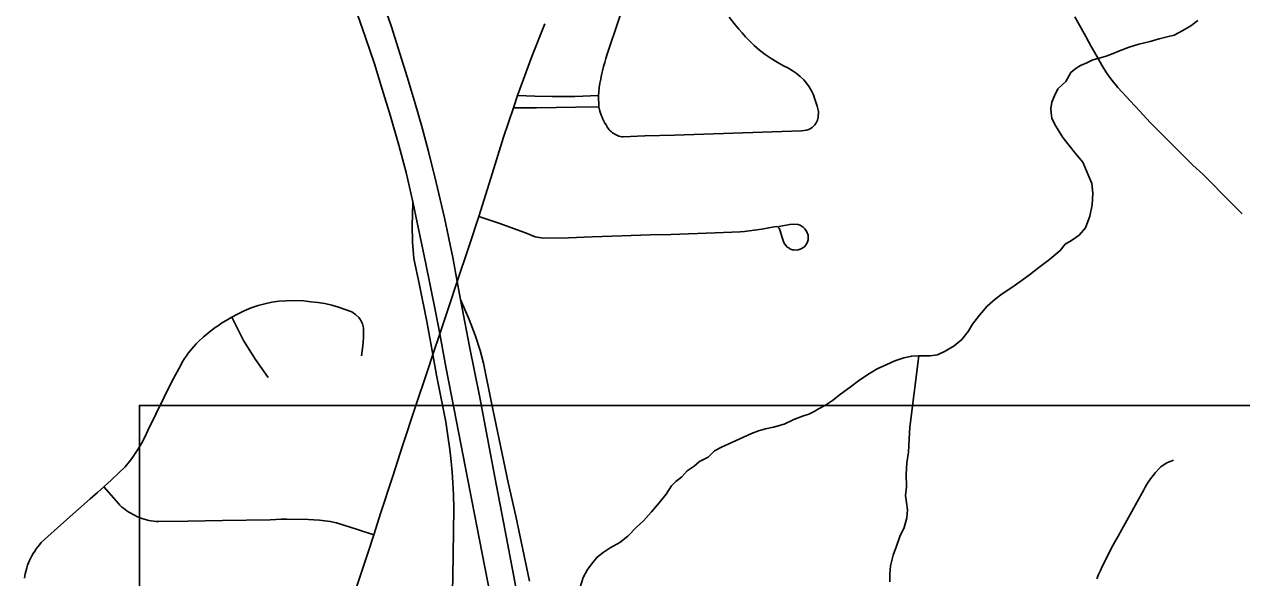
# Model space of a CAD drawing. Extents: x -59 to 82, y -3 to 49.
# Drawn here: x -13.664 to -13.142, y 33.25 to 33.487 of the extents above; entities that cross this region are included whole.
import ezdxf

# ---------------------------------------------------------------- set-up
doc = ezdxf.new("R2010")
doc.units = 0
for name, color, linetype in [('GM_X_City_Street', 7, 'Continuous'), ('GM_X_County_Road', 7, 'Continuous'), ('GM_X_Interchange_Ramps', 7, 'Continuous'), ('GM_X_Minor_River', 7, 'Continuous'), ('GM_X_State_Route', 7, 'Continuous'), ('SH_Data', 7, 'Continuous')]:
    doc.layers.add(name, color=color, linetype=linetype)

msp = doc.modelspace()

# ---------------------------------------------------------------- linework, layer by layer
at = {"layer": 'GM_X_City_Street'}
msp.add_line((-13.41772, 33.45115), (-13.41798, 33.45603), dxfattribs=at)
for points in [[(-13.41798, 33.45603), (-13.41781, 33.45765), (-13.41758, 33.45947), (-13.4173, 33.46128), (-13.41698, 33.46308), (-13.41662, 33.46488), (-13.41621, 33.46666), (-13.41576, 33.46844), (-13.41527, 33.4702), (-13.41473, 33.47196), (-13.41415, 33.4737), (-13.40917, 33.48853), (-13.40394, 33.50462), (-13.40048, 33.5166), (-13.40018, 33.51855)], [(-13.36204, 33.48954), (-13.35931, 33.48612), (-13.35789, 33.48445), (-13.35644, 33.48281), (-13.35495, 33.4812), (-13.35343, 33.47962), (-13.35123, 33.47752), (-13.34892, 33.47553), (-13.34651, 33.47366), (-13.34401, 33.47191), (-13.34142, 33.4703), (-13.33876, 33.46881), (-13.33686, 33.46787), (-13.33502, 33.46679), (-13.33327, 33.46559), (-13.33161, 33.46426), (-13.33004, 33.46282), (-13.32878, 33.46136), (-13.32767, 33.45978), (-13.3267, 33.45811), (-13.32588, 33.45636), (-13.32522, 33.45455), (-13.32425, 33.45156), (-13.32393, 33.45038), (-13.32375, 33.44916), (-13.32389, 33.44673), (-13.32421, 33.44555), (-13.32467, 33.44442), (-13.32527, 33.44352), (-13.32641, 33.44239)], [(-13.4526, 33.45611), (-13.44522, 33.45581), (-13.43773, 33.45563), (-13.42812, 33.45569), (-13.41798, 33.45603)], [(-13.45438, 33.45072), (-13.44445, 33.45081), (-13.42765, 33.45111), (-13.41772, 33.45115)], [(-13.41772, 33.45115), (-13.41733, 33.44938), (-13.41707, 33.44848), (-13.41676, 33.4476), (-13.41642, 33.44674), (-13.41604, 33.44588), (-13.41562, 33.44505), (-13.41517, 33.44424), (-13.41467, 33.44345), (-13.41438, 33.4429), (-13.41406, 33.44237), (-13.41369, 33.44186), (-13.4133, 33.44139), (-13.41287, 33.44093), (-13.41241, 33.44051), (-13.41192, 33.44012), (-13.41141, 33.43977), (-13.41088, 33.43945), (-13.41033, 33.43917), (-13.40976, 33.43892), (-13.40917, 33.43871), (-13.40857, 33.43855), (-13.40796, 33.43843), (-13.40734, 33.43835), (-13.39805, 33.43873), (-13.38543, 33.43915), (-13.37281, 33.43956), (-13.36019, 33.43996), (-13.33093, 33.44098), (-13.3288, 33.4412), (-13.32779, 33.44156), (-13.32641, 33.44239)], [(-13.46917, 33.40423), (-13.46056, 33.40139), (-13.44918, 33.39727), (-13.44503, 33.39558), (-13.4442, 33.3954), (-13.44338, 33.39524), (-13.44254, 33.39513), (-13.4417, 33.39506), (-13.43075, 33.39517), (-13.42738, 33.39528), (-13.42402, 33.39542), (-13.42066, 33.3956), (-13.40789, 33.39593), (-13.39577, 33.39636), (-13.38702, 33.39657), (-13.36802, 33.39727), (-13.35733, 33.39765), (-13.35534, 33.39778), (-13.35345, 33.39808), (-13.34803, 33.39891), (-13.34492, 33.39949), (-13.34186, 33.39998), (-13.34111, 33.39989), (-13.3405, 33.39931), (-13.34011, 33.39813), (-13.33935, 33.39564), (-13.33855, 33.39319), (-13.33812, 33.3924), (-13.33755, 33.39168), (-13.33722, 33.39135), (-13.33686, 33.39105), (-13.33648, 33.39079), (-13.33608, 33.39055), (-13.33566, 33.39035), (-13.33523, 33.39019), (-13.33478, 33.39007), (-13.33432, 33.38997), (-13.33333, 33.3899), (-13.33248, 33.39001), (-13.33202, 33.39011), (-13.33158, 33.39025), (-13.33115, 33.39043), (-13.33074, 33.39065), (-13.33035, 33.39089), (-13.32998, 33.39117), (-13.32963, 33.39148), (-13.32931, 33.39182), (-13.32857, 33.39294), (-13.32808, 33.39429), (-13.32819, 33.39625), (-13.32832, 33.39673), (-13.3285, 33.39721), (-13.32872, 33.39767), (-13.32896, 33.39811), (-13.32924, 33.39854), (-13.32956, 33.39893), (-13.33026, 33.39965), (-13.33108, 33.40025), (-13.33152, 33.40051), (-13.33198, 33.40072), (-13.33245, 33.4009), (-13.33462, 33.40105), (-13.33605, 33.40091), (-13.34067, 33.39995)], [(-13.57497, 33.3612), (-13.5725, 33.36253), (-13.56964, 33.36389), (-13.56672, 33.36511), (-13.56374, 33.36619), (-13.56079, 33.36695), (-13.5578, 33.36754), (-13.55478, 33.36797), (-13.55175, 33.36823), (-13.54845, 33.36831), (-13.54413, 33.36814), (-13.5411, 33.3678), (-13.53809, 33.36747), (-13.5351, 33.36697), (-13.53215, 33.36631), (-13.52923, 33.3655), (-13.52636, 33.36453), (-13.52355, 33.36341), (-13.52197, 33.36238), (-13.52063, 33.36105), (-13.51989, 33.36003), (-13.51906, 33.35834), (-13.51864, 33.35669), (-13.51851, 33.35478), (-13.51864, 33.35229), (-13.51889, 33.34894), (-13.51941, 33.34463)], [(-13.66383, 33.24945), (-13.66367, 33.25043), (-13.66348, 33.2514), (-13.66325, 33.25235), (-13.6628, 33.25394), (-13.66244, 33.25502), (-13.66203, 33.25607), (-13.66159, 33.25711), (-13.6611, 33.25813), (-13.66059, 33.25911), (-13.66001, 33.26011), (-13.6594, 33.26107), (-13.65876, 33.262), (-13.65809, 33.2629), (-13.65737, 33.26379), (-13.65657, 33.26469), (-13.64817, 33.27237), (-13.63562, 33.28348), (-13.63252, 33.28616), (-13.62976, 33.2886), (-13.62646, 33.29161), (-13.62348, 33.29439), (-13.62063, 33.29713), (-13.61877, 33.29944), (-13.61784, 33.30067), (-13.61694, 33.30193), (-13.61524, 33.3045), (-13.61366, 33.30714), (-13.61222, 33.30987), (-13.61087, 33.31271), (-13.60405, 33.32673), (-13.60249, 33.3299), (-13.59993, 33.33492), (-13.59758, 33.33933), (-13.59588, 33.34241), (-13.59518, 33.34354), (-13.59443, 33.34466), (-13.59366, 33.34574), (-13.59285, 33.3468), (-13.592, 33.34783), (-13.59112, 33.34884), (-13.59021, 33.34981), (-13.58926, 33.35075), (-13.5871, 33.35275), (-13.58588, 33.35381), (-13.58463, 33.35483), (-13.58335, 33.35582), (-13.58205, 33.35677), (-13.58073, 33.35768), (-13.57937, 33.35856), (-13.57665, 33.36023), (-13.57497, 33.3612)], [(-13.55944, 33.33532), (-13.56488, 33.3431), (-13.56991, 33.35122), (-13.57497, 33.3612)], [(-13.20445, 33.24925), (-13.20375, 33.251), (-13.203, 33.25274), (-13.20222, 33.25446), (-13.20001, 33.25896), (-13.1985, 33.26188), (-13.19699, 33.26471), (-13.19543, 33.2675), (-13.19382, 33.27027), (-13.18444, 33.28725), (-13.18385, 33.28837), (-13.18322, 33.28947), (-13.18255, 33.29054), (-13.18184, 33.29158), (-13.18108, 33.29259), (-13.1803, 33.29358), (-13.17948, 33.29454), (-13.1776, 33.2966), (-13.17704, 33.29712), (-13.17646, 33.29761), (-13.17584, 33.29805), (-13.1752, 33.29847), (-13.17454, 33.29884), (-13.17386, 33.29918), (-13.17316, 33.29948), (-13.17171, 33.29994)], [(-13.62976, 33.2886), (-13.62355, 33.28137), (-13.62287, 33.28069), (-13.62215, 33.28005), (-13.62141, 33.27945), (-13.61991, 33.27836), (-13.61906, 33.27777), (-13.61818, 33.27723), (-13.61727, 33.27672), (-13.61635, 33.27624), (-13.61542, 33.2758), (-13.61446, 33.27541), (-13.61348, 33.27505), (-13.6125, 33.27473), (-13.6115, 33.27446), (-13.61049, 33.27422), (-13.60947, 33.27403), (-13.60844, 33.27388), (-13.60741, 33.27377), (-13.60638, 33.2737), (-13.59384, 33.27385), (-13.57892, 33.27416), (-13.55848, 33.27444), (-13.55615, 33.2746), (-13.55381, 33.27472), (-13.55148, 33.27478), (-13.54213, 33.27462), (-13.5398, 33.27447), (-13.53747, 33.27428), (-13.53515, 33.27404), (-13.53282, 33.27376), (-13.53016, 33.27314), (-13.5211, 33.27029), (-13.5142, 33.26802)]]:
    msp.add_lwpolyline(points, dxfattribs=at)
at = {"layer": 'GM_X_County_Road'}
for points in [[(-13.52493, 33.23527), (-13.52009, 33.24997), (-13.51631, 33.26148), (-13.5142, 33.26802), (-13.51111, 33.27757), (-13.5062, 33.29269), (-13.5017, 33.30652), (-13.49641, 33.32255), (-13.49119, 33.33824), (-13.48888, 33.34517), (-13.48591, 33.35407), (-13.48208, 33.3656), (-13.47845, 33.37645), (-13.47363, 33.39087), (-13.46917, 33.40423), (-13.46411, 33.42063), (-13.45856, 33.43826), (-13.45438, 33.45072), (-13.4526, 33.45611), (-13.44642, 33.47281), (-13.44087, 33.4868)], [(-13.14224, 33.40541), (-13.14657, 33.40975), (-13.15092, 33.41408), (-13.15494, 33.41827), (-13.15909, 33.42233), (-13.16336, 33.42627), (-13.16797, 33.43079), (-13.17257, 33.43533), (-13.17716, 33.43987), (-13.18166, 33.44451), (-13.1863, 33.44947), (-13.19019, 33.45373), (-13.19556, 33.45955), (-13.19846, 33.46313), (-13.2003, 33.46577), (-13.20233, 33.46906), (-13.20455, 33.47296), (-13.20687, 33.47698), (-13.20924, 33.48128), (-13.21394, 33.48967)]]:
    msp.add_lwpolyline(points, dxfattribs=at)
at = {"layer": 'GM_X_Interchange_Ramps'}
msp.add_line((-13.49744, 33.41056), (-13.49758, 33.40474), dxfattribs=at)
for points in [[(-13.49758, 33.40474), (-13.49768, 33.40087), (-13.49755, 33.39335), (-13.49697, 33.38635), (-13.49466, 33.37494), (-13.4915, 33.35931), (-13.48888, 33.34517), (-13.48726, 33.33642), (-13.48338, 33.31637), (-13.48244, 33.31041), (-13.48167, 33.30461), (-13.48098, 33.29939), (-13.4806, 33.29486), (-13.48025, 33.29034), (-13.48002, 33.28518), (-13.47984, 33.27936), (-13.48029, 33.25011), (-13.48093, 33.22703)], [(-13.44742, 33.24813), (-13.4498, 33.25904), (-13.45146, 33.26723), (-13.45334, 33.27603), (-13.45664, 33.29045), (-13.46373, 33.32458), (-13.46721, 33.34147), (-13.46867, 33.3469), (-13.47074, 33.3535), (-13.47333, 33.36016), (-13.47708, 33.36877)]]:
    msp.add_lwpolyline(points, dxfattribs=at)
at = {"layer": 'GM_X_Minor_River'}
for points in [[(-13.16126, 33.48815), (-13.16426, 33.48583), (-13.16765, 33.48389), (-13.17142, 33.48195), (-13.17445, 33.48115), (-13.17786, 33.48035), (-13.18164, 33.47916), (-13.18655, 33.47796), (-13.19072, 33.47677), (-13.19487, 33.4752), (-13.19751, 33.47403), (-13.20053, 33.47285), (-13.20356, 33.47206), (-13.20621, 33.47126), (-13.20885, 33.47009), (-13.21149, 33.46892), (-13.21337, 33.46776), (-13.21562, 33.46583), (-13.21785, 33.462), (-13.22122, 33.45892), (-13.2227, 33.45586), (-13.2238, 33.45319), (-13.22415, 33.45052), (-13.22412, 33.44863), (-13.22371, 33.44635), (-13.22253, 33.4437), (-13.22098, 33.44106), (-13.21904, 33.43805), (-13.21633, 33.43466), (-13.21363, 33.43127), (-13.21054, 33.42751), (-13.20662, 33.41843), (-13.20618, 33.41426), (-13.20649, 33.40931), (-13.20756, 33.40436), (-13.20939, 33.3994), (-13.21201, 33.39633), (-13.21539, 33.39401), (-13.21803, 33.39245), (-13.22027, 33.38977), (-13.22477, 33.38591), (-13.22928, 33.38244), (-13.23341, 33.37935), (-13.23755, 33.37626), (-13.24131, 33.37355), (-13.24507, 33.37122), (-13.24808, 33.36891), (-13.25145, 33.36583), (-13.25482, 33.36199), (-13.2578, 33.35815), (-13.25966, 33.35509), (-13.26227, 33.35163), (-13.26565, 33.34893), (-13.26941, 33.34661), (-13.27281, 33.34505), (-13.27584, 33.34463), (-13.27774, 33.34461), (-13.28078, 33.34457), (-13.28381, 33.34453), (-13.28722, 33.34373), (-13.291, 33.34255), (-13.2944, 33.34098), (-13.29855, 33.33903), (-13.30194, 33.33709), (-13.30607, 33.33438), (-13.31021, 33.33129), (-13.31434, 33.3282), (-13.31772, 33.3255), (-13.32073, 33.32356), (-13.32375, 33.32201), (-13.32563, 33.32085), (-13.32789, 33.31968), (-13.33054, 33.31888), (-13.33431, 33.31732), (-13.33847, 33.31537), (-13.343, 33.31417), (-13.34641, 33.31337), (-13.34944, 33.31258), (-13.35246, 33.3114), (-13.35585, 33.30984), (-13.36529, 33.30554), (-13.3683, 33.30399), (-13.37092, 33.30129), (-13.37469, 33.29935), (-13.37694, 33.29742), (-13.37996, 33.29549), (-13.3822, 33.2928), (-13.38483, 33.29087), (-13.3867, 33.28894), (-13.38893, 33.2855), (-13.39191, 33.28166), (-13.39528, 33.27782), (-13.39864, 33.27398), (-13.40164, 33.27128)], [(-13.28078, 33.34457), (-13.28453, 33.31412), (-13.28484, 33.30918), (-13.28515, 33.30347), (-13.28584, 33.2989), (-13.28615, 33.29396), (-13.28608, 33.28864), (-13.28641, 33.28484), (-13.28599, 33.2818), (-13.28556, 33.27876), (-13.2859, 33.27534), (-13.28698, 33.27115), (-13.28882, 33.26732), (-13.29029, 33.26313), (-13.29175, 33.25931), (-13.29283, 33.25473), (-13.29316, 33.25131), (-13.29311, 33.24789)], [(-13.40164, 33.27128), (-13.40539, 33.26743), (-13.40877, 33.26473), (-13.41291, 33.2624), (-13.41592, 33.26046), (-13.41855, 33.25853), (-13.42042, 33.25623), (-13.42266, 33.25316), (-13.42451, 33.24972), (-13.42596, 33.24514)]]:
    msp.add_lwpolyline(points, dxfattribs=at)
at = {"layer": 'GM_X_State_Route'}
for points in [[(-13.45027, 33.22921), (-13.45421, 33.25018), (-13.4581, 33.27043), (-13.46225, 33.29203), (-13.46879, 33.3268), (-13.47312, 33.34869), (-13.47708, 33.36877), (-13.47845, 33.37645), (-13.48027, 33.38666), (-13.48384, 33.40366), (-13.48745, 33.41884), (-13.49076, 33.43216), (-13.49355, 33.44278), (-13.49639, 33.45268), (-13.49982, 33.46399), (-13.50299, 33.47399), (-13.5066, 33.4854), (-13.51077, 33.49746)], [(-13.46267, 33.23377), (-13.46657, 33.25414), (-13.47007, 33.27174), (-13.473, 33.28709), (-13.47873, 33.3166), (-13.48326, 33.33993), (-13.48591, 33.35407), (-13.4877, 33.3636), (-13.49186, 33.38403), (-13.49744, 33.41056), (-13.50034, 33.42315), (-13.50349, 33.43485), (-13.50706, 33.4472), (-13.51054, 33.45871), (-13.51392, 33.46958), (-13.51766, 33.4809), (-13.52235, 33.49406)]]:
    msp.add_lwpolyline(points, dxfattribs=at)
at = {"layer": 'SH_Data'}
msp.add_lwpolyline([(-13.61453, 29.9234), (-10.21453, 29.9234), (-10.21453, 33.3234), (-13.61453, 33.3234)], close=True, dxfattribs=at)

doc.saveas('drawing.dxf')
